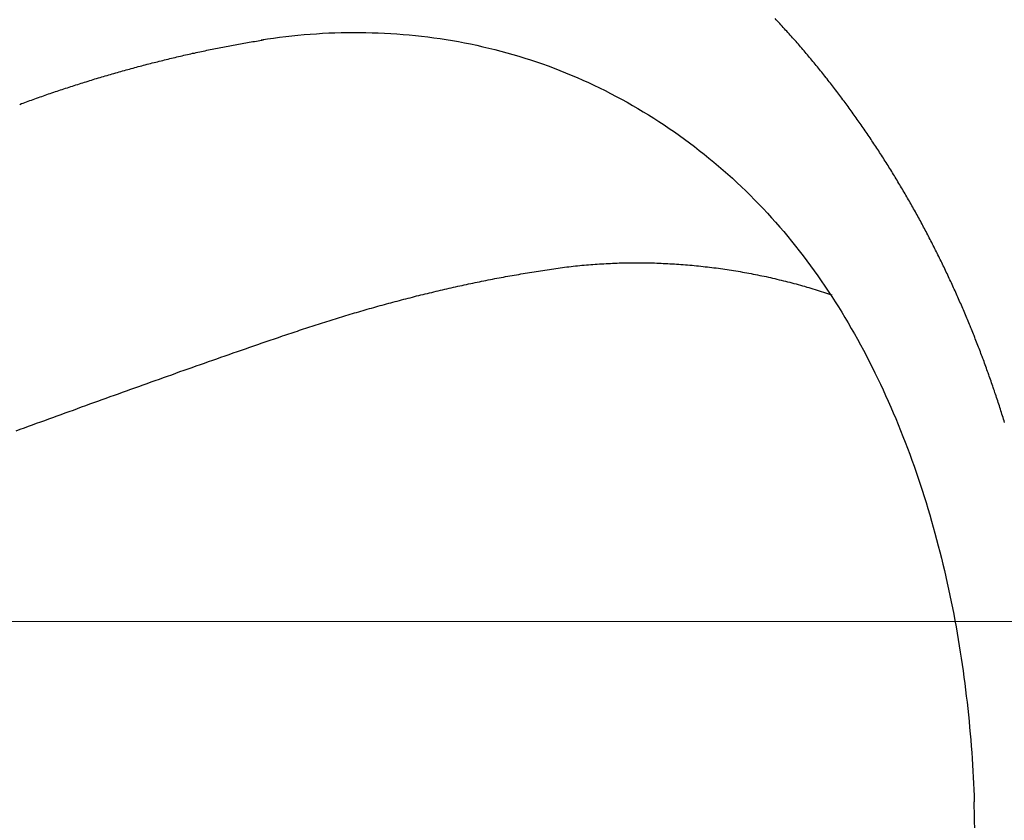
# Model space of a CAD drawing. Header units: millimetres. Extents: x -604189 to 881711, y -381903 to -7297.
# Tile 462 of 656: x -579599 to -579531, y -164896 to -164840. Entities that reach past the tile are written whole.
import ezdxf

# ---------------------------------------------------------------- set-up
doc = ezdxf.new("R2010")
doc.units = ezdxf.units.MM
doc.header["$LTSCALE"] = 100
doc.linetypes.add('0.5_0.5', pattern=[1, 0.5, -0.5])
doc.linetypes.add('ACAD_ISO04W100', pattern=[30.5, 24, -3, 0.5, -3])
doc.layers.get('Defpoints').update_dxf_attribs({"color": 30})
doc.layers.add('OPIS', color=7, linetype='Continuous')
doc.layers.add('strop osie', color=80, linetype='ACAD_ISO04W100', lineweight=5)
doc.styles.get("Standard").update_dxf_attribs({"font": 'romans.shx', "width": 0.5})
doc.dimstyles.new('1 50', dxfattribs={"dimtxt": 150, "dimasz": 80, "dimexe": 1, "dimexo": 1, "dimgap": 20, "dimtad": 1, "dimdec": 0, "dimlfac": 0.1, "dimtxsty": 'Standard', "dimblk": 'ARCHTICK', "dimcen": 200, "dimclrd": 2, "dimadec": 1, "dimazin": 0, "dimtfac": 1, "dimtdec": 0, "dimtmove": 0, "dimatfit": 3, "dimldrblk": 'ARCHTICK', "dimfxl": 120, "dimfxlon": 1, "dimtfill": 1, "dimarcsym": 0})

# ---------------------------------------------------------------- blocks, each defined once
blk = doc.blocks.new('_ArchTick')
at = {"layer": 'strop osie', "color": 0, "const_width": 0.15}
blk.add_lwpolyline([(-0.5, -0.5), (0.5, 0.5)], dxfattribs=at)
blk = doc.blocks.new('*D3294')
at = {"layer": 'Defpoints', "color": 0, "linetype": 'ByBlock', "lineweight": 5, "transparency": 16777216}
for p in [(-595783.126, -159420.303), (-593748.924, -159420.303), (-552118.935, -179940.303)]:
    blk.add_point(p, dxfattribs=at)
at = {"layer": 'OPIS', "color": 0, "linetype": 'Continuous', "lineweight": -2, "transparency": 16777216}
for p, q in [((-595723.126, -159420.303), (-595784.126, -159420.303)), ((-595723.126, -179940.303), (-595784.126, -179940.303))]:
    blk.add_line(p, q, dxfattribs=at)
at = {"layer": 'OPIS', "color": 2, "lineweight": -2, "transparency": 16777216}
blk.add_line((-595783.126, -179940.303), (-595783.126, -159420.303), dxfattribs=at)
at = {"layer": 'OPIS', "color": 2, "linetype": 'ByBlock', "lineweight": -2, "transparency": 16777216, "xscale": 80, "yscale": 80, "zscale": 80}
for p, rotation in [((-595783.126, -159420.303), 90), ((-595783.126, -179940.303), 270)]:
    blk.add_blockref('_ArchTick', p, dxfattribs=dict(at, rotation=rotation))
at = {"layer": 'OPIS', "color": 0, "linetype": 'ByBlock', "lineweight": 13, "transparency": 16777216, "insert": (-595878.126, -169680.303), "char_height": 150, "attachment_point": 5, "rotation": 90, "bg_fill": 3, "box_fill_scale": 1.1, "bg_fill_color": 256, "bg_fill_true_color": 13158600, "bg_fill_transparency": 0}
blk.add_mtext('2052', dxfattribs=at)

msp = doc.modelspace()

# ---------------------------------------------------------------- dimensions: what is measured, and where the dimension line sits
at = {"layer": 'OPIS', "color": 0, "linetype": 'ByBlock', "lineweight": 13}
dim = msp.add_linear_dim(base=(-595783.126, -159420.303), p1=(-552118.935, -179940.303), p2=(-593748.924, -159420.303), angle=90, dimstyle='1 50', override={"dimtmove": 1, "dimfxl": 60, "dimarcsym": 1}, dxfattribs=at)
dim.commit()
dim.dimension.update_dxf_attribs({"geometry": '*D3294', "text_midpoint": (-595878.126, -169680.303)})

# ---------------------------------------------------------------- next in the draw order: hatches: boundary and pattern name
at = {"layer": 'OPIS', "linetype": '0.5_0.5', "lineweight": 13}
h = msp.add_hatch(dxfattribs=at)
h.set_pattern_fill('ANSI37', color=0, scale=130)
h.set_pattern_definition([(45, (-597218.54, 256668.8), (-291.85832, 291.85832), []), (135, (-597218.54, 256668.8), (-291.85832, -291.85832), [])])
edge = h.paths.add_edge_path(flags=16)
edge.add_line((-570958.916, -168985.281), (-571058.916, -168985.281))
edge.add_line((-571058.916, -168985.281), (-572598.916, -168985.281))
edge.add_line((-572598.916, -168985.281), (-572598.915, -170470.3))
edge.add_line((-572598.915, -170470.3), (-570825.763, -170470.3))
edge.add_arc((-570508.916, -170339.099), 342.937, 180, 202.49364, ccw=False)
edge.add_arc((-570508.916, -170339.099), 342.937, 90, 180, ccw=False)
edge.add_line((-570508.916, -169996.163), (-570508.916, -169764.704))
edge.add_arc((-570058.916, -168985.281), 900, 180, 240, ccw=False)
edge = h.paths.add_edge_path(flags=17)
edge.add_line((-569358.915, -170085.281), (-569358.916, -168985.281))
edge.add_line((-569358.916, -168985.281), (-569358.917, -168985.281))
edge.add_line((-569358.917, -168985.281), (-569958.916, -168985.281))
edge.add_line((-569958.916, -168985.281), (-570058.916, -168985.281))
edge.add_line((-570058.916, -168985.281), (-570058.916, -168925.281))
edge.add_line((-570058.916, -168925.281), (-569958.916, -168925.281))
edge.add_line((-569958.916, -168925.281), (-569958.916, -168865.281))
edge.add_line((-569958.916, -168865.281), (-569358.916, -168865.281))
edge.add_line((-569358.916, -168865.281), (-569358.917, -166865.281))
edge.add_line((-569358.917, -166865.281), (-574098.917, -166865.286))
edge.add_line((-574098.917, -166865.286), (-574098.914, -171970.3))
edge.add_line((-574098.914, -171970.3), (-572608.913, -171970.3))
edge.add_line((-572608.913, -171970.3), (-571504.913, -170590.3))
edge.add_line((-571504.913, -170590.3), (-572718.915, -170590.3))
edge.add_line((-572718.915, -170590.3), (-572718.916, -168865.281))
edge.add_line((-572718.916, -168865.281), (-571058.916, -168865.281))
edge.add_line((-571058.916, -168865.281), (-571058.916, -168925.281))
edge.add_line((-571058.916, -168925.281), (-570958.916, -168925.281))
edge.add_line((-570958.916, -168925.281), (-570958.916, -168985.281))
edge.add_arc((-570058.916, -168985.281), 900, 180, 240)
edge.add_line((-570508.916, -169764.704), (-570508.916, -169996.163))
edge.add_arc((-570508.916, -170339.099), 342.937, 0, 90, ccw=False)
edge.add_arc((-570508.916, -170339.099), 342.937, 208.97989, 360, ccw=False)
edge.add_line((-570808.913, -170505.253), (-570808.913, -171171.086))
edge.add_arc((-570808.913, -171220.3), 49.214, 0, 90, ccw=False)
edge.add_arc((-570808.913, -171220.3), 49.214, 270, 360, ccw=False)
edge.add_line((-570808.913, -171269.514), (-570808.913, -171970.3))
edge.add_line((-570808.913, -171970.3), (-569358.914, -171970.3))
edge.add_line((-569358.914, -171970.3), (-569358.915, -170085.281))
h.paths.add_polyline_path([(-561118.924, -159870.303), (-590334.655, -159870.303), (-590334.655, -161470.303), (-562318.924, -161470.303), (-562318.924, -172095.292), (-561118.924, -172095.291), (-561118.924, -168350.303), (-552073.919, -168350.303), (-552073.92, -167150.303), (-561118.924, -167150.303)])
h.paths.add_polyline_path([(-572856.927, -169813.68), (-569451.07, -169813.68), (-569451.07, -169408.68), (-572856.927, -169408.68)], flags=16)
at = {"layer": 'OPIS', "linetype": 'ByBlock', "lineweight": 15}
h = msp.add_hatch(dxfattribs=at)
h.set_pattern_fill('ANSI37', color=0, scale=80, angle=45)
h.set_pattern_definition([(90, (-298582.96, 32475.8), (-254, 0), []), (180, (-298582.96, 32475.8), (-3e-14, -254), [])])
edge = h.paths.add_edge_path()
edge.add_arc((-579589.086, -167378.931), 50, 0, 90)
edge.add_line((-579589.086, -167328.931), (-579794.086, -167328.93))
edge.add_arc((-579794.086, -167378.93), 50, 89.99957, 180)
edge.add_line((-579844.086, -167378.93), (-579844.086, -167822.93))
edge.add_arc((-579794.086, -167822.93), 50, 180, 270)
edge.add_line((-579794.086, -167872.93), (-579589.085, -167872.931))
edge.add_arc((-579589.086, -167822.931), 50, 270.00137, 360)
edge.add_line((-579539.086, -167822.931), (-579539.086, -167378.931))
edge = h.paths.add_edge_path()
edge.add_arc((-579589.086, -167378.931), 50, 0, 90)
edge.add_line((-579589.086, -167328.931), (-579794.086, -167328.93))
edge.add_arc((-579794.086, -167378.93), 50, 89.99957, 180)
edge.add_line((-579844.086, -167378.93), (-579844.086, -167822.93))
edge.add_arc((-579794.086, -167822.93), 50, 180, 270)
edge.add_line((-579794.086, -167872.93), (-579589.085, -167872.931))
edge.add_arc((-579589.086, -167822.931), 50, 270.00137, 360)
edge.add_line((-579539.086, -167822.931), (-579539.086, -167378.931))
edge = h.paths.add_edge_path()
edge.add_line((-579899.087, -167300.93), (-579424.086, -167300.93))
edge.add_line((-579424.086, -167300.93), (-579424.086, -167900.93))
edge.add_line((-579424.086, -167900.93), (-579898.789, -167900.93))
edge.add_arc((-579899.086, -167892.935), 8, 180, 272.12845, ccw=False)
edge.add_line((-579907.086, -167892.935), (-579907.086, -167308.93))
edge.add_arc((-579899.086, -167308.93), 8, 90.0036, 180, ccw=False)
h.paths.add_polyline_path([(-581519.932, -164217.829), (-581520.004, -164223.092), (-581520.079, -164228.355), (-581520.156, -164233.617), (-581520.235, -164238.88), (-581520.318, -164244.143), (-581520.402, -164249.406), (-581520.489, -164254.669), (-581520.579, -164259.931), (-581520.671, -164265.194), (-581520.766, -164270.457), (-581520.863, -164275.719), (-581520.962, -164280.982), (-581521.064, -164286.244), (-581521.169, -164291.506), (-581521.276, -164296.769), (-581521.386, -164302.031), (-581521.498, -164307.293), (-581521.613, -164312.556), (-581521.73, -164317.818), (-581521.85, -164323.08), (-581521.972, -164328.342), (-581522.097, -164333.604), (-581522.225, -164338.866), (-581522.355, -164344.127), (-581522.488, -164349.389), (-581522.623, -164354.651), (-581522.76, -164359.913), (-581522.901, -164365.174), (-581523.043, -164370.436), (-581523.189, -164375.697), (-581523.337, -164380.958), (-581523.487, -164386.22), (-581523.64, -164391.481), (-581523.795, -164396.742), (-581523.953, -164402.003), (-581874.489, -164402.003), (-581874.664, -164396.198), (-581874.835, -164390.392), (-581875.003, -164384.587), (-581875.168, -164378.781), (-581875.329, -164372.976), (-581875.488, -164367.17), (-581875.643, -164361.364), (-581875.796, -164355.558), (-581875.945, -164349.752), (-581876.092, -164343.946), (-581876.235, -164338.14), (-581876.375, -164332.334), (-581876.512, -164326.527), (-581876.646, -164320.721), (-581876.777, -164314.914), (-581876.904, -164309.108), (-581877.029, -164303.301), (-581877.151, -164297.495), (-581877.269, -164291.688), (-581877.385, -164285.881), (-581877.497, -164280.074), (-581877.606, -164274.267), (-581877.713, -164268.461), (-581877.816, -164262.653), (-581877.916, -164256.846), (-581878.014, -164251.039), (-581878.108, -164245.232), (-581878.199, -164239.425), (-581878.287, -164233.618), (-581878.372, -164227.81), (-581878.454, -164222.003), (-581878.533, -164216.196), (-581878.609, -164210.388), (-581878.682, -164204.581), (-581878.751, -164198.773), (-581878.818, -164192.966), (-581878.881, -164187.158), (-581878.941, -164181.35), (-581878.997, -164175.543), (-581879.051, -164169.735), (-581879.101, -164163.927), (-581879.147, -164158.12), (-581879.191, -164152.312), (-581879.231, -164146.504), (-581879.267, -164140.696), (-581879.301, -164134.888), (-581879.332, -164129.081), (-581879.361, -164123.273), (-581879.388, -164117.465), (-581879.413, -164111.657), (-581879.437, -164105.849), (-581879.459, -164100.041), (-581879.475, -164094.233), (-581879.48, -164088.425), (-581879.472, -164082.617), (-581879.448, -164076.809), (-581879.406, -164071.002), (-581879.347, -164065.194), (-581879.269, -164059.387), (-581879.171, -164053.58), (-581879.054, -164047.773), (-581878.917, -164041.967), (-581878.759, -164036.161), (-581878.581, -164030.356), (-581878.381, -164024.551), (-581878.159, -164018.747), (-581877.914, -164012.944), (-581877.642, -164007.143), (-581877.341, -164001.342), (-581877.009, -163995.544), (-581876.642, -163989.748), (-581876.238, -163983.954), (-581875.795, -163978.163), (-581875.304, -163972.376), (-581874.753, -163966.594), (-581874.129, -163960.82), (-581873.419, -163955.056), (-581872.605, -163949.306), (-581871.67, -163943.574), (-581870.596, -163937.865), (-581869.362, -163932.188), (-581867.941, -163926.557), (-581866.302, -163920.987), (-581864.416, -163915.495), (-581862.246, -163910.11), (-581859.744, -163904.869), (-581856.869, -163899.824), (-581853.582, -163895.036), (-581849.851, -163890.591), (-581845.671, -163886.563), (-581841.105, -163882.977), (-581836.224, -163879.833), (-581831.097, -163877.106), (-581825.784, -163874.761), (-581820.336, -163872.759), (-581814.785, -163871.064), (-581809.154, -163869.636), (-581803.468, -163868.44), (-581797.747, -163867.44), (-581792, -163866.603), (-581786.235, -163865.9), (-581780.458, -163865.297), (-581774.674, -163864.778), (-581768.884, -163864.334), (-581763.088, -163863.958), (-581757.289, -163863.646), (-581751.486, -163863.39), (-581745.681, -163863.186), (-581739.874, -163863.026), (-581734.068, -163862.906), (-581728.26, -163862.819), (-581722.453, -163862.761), (-581716.645, -163862.725), (-581710.837, -163862.707), (-581705.029, -163862.7), (-581699.221, -163862.698), (-581693.958, -163862.699), (-581688.694, -163862.704), (-581683.431, -163862.718), (-581678.167, -163862.744), (-581672.904, -163862.788), (-581667.641, -163862.852), (-581662.379, -163862.942), (-581657.117, -163863.062), (-581651.856, -163863.215), (-581646.596, -163863.407), (-581641.337, -163863.64), (-581636.081, -163863.919), (-581630.828, -163864.249), (-581625.579, -163864.634), (-581620.334, -163865.078), (-581615.096, -163865.587), (-581609.864, -163866.17), (-581604.645, -163866.847), (-581599.442, -163867.642), (-581594.263, -163868.578), (-581589.115, -163869.676), (-581584.013, -163870.965), (-581578.971, -163872.474), (-581574.009, -163874.23), (-581569.153, -163876.259), (-581564.436, -163878.591), (-581559.896, -163881.253), (-581555.585, -163884.268), (-581551.554, -163887.652), (-581547.857, -163891.394), (-581544.534, -163895.471), (-581541.574, -163899.824), (-581538.952, -163904.387), (-581536.64, -163909.114), (-581534.606, -163913.968), (-581532.817, -163918.918), (-581531.241, -163923.939), (-581529.854, -163929.016), (-581528.636, -163934.137), (-581527.564, -163939.29), (-581526.619, -163944.467), (-581525.784, -163949.663), (-581525.048, -163954.875), (-581524.397, -163960.099), (-581523.818, -163965.33), (-581523.302, -163970.568), (-581522.84, -163975.811), (-581522.421, -163981.058), (-581522.037, -163986.308), (-581521.685, -163991.559), (-581521.363, -163996.813), (-581521.067, -164002.068), (-581520.796, -164007.324), (-581520.549, -164012.582), (-581520.322, -164017.84), (-581520.116, -164023.1), (-581519.928, -164028.36), (-581519.759, -164033.621), (-581519.607, -164038.882), (-581519.472, -164044.144), (-581519.354, -164049.406), (-581519.252, -164054.668), (-581519.166, -164059.931), (-581519.096, -164065.194), (-581519.041, -164070.457), (-581519.001, -164075.72), (-581518.976, -164080.984), (-581518.964, -164086.247), (-581518.964, -164091.51), (-581518.974, -164096.774), (-581518.991, -164102.037), (-581519.012, -164107.301), (-581519.034, -164112.564), (-581519.057, -164117.828), (-581519.081, -164123.091), (-581519.107, -164128.354), (-581519.135, -164133.618), (-581519.165, -164138.881), (-581519.197, -164144.144), (-581519.232, -164149.408), (-581519.269, -164154.671), (-581519.31, -164159.934), (-581519.353, -164165.198), (-581519.399, -164170.461), (-581519.447, -164175.724), (-581519.498, -164180.987), (-581519.552, -164186.25), (-581519.609, -164191.513), (-581519.668, -164196.777), (-581519.73, -164202.04), (-581519.795, -164207.303), (-581519.862, -164212.566)])
h.paths.add_polyline_path([(-582118.924, -164407.051), (-579418.924, -164407.051), (-579418.924, -162910.783), (-582118.924, -162910.783)])
h.paths.add_polyline_path([(-581950.717, -164839.225), (-581944.91, -164839.127), (-581939.103, -164839.033), (-581933.295, -164838.942), (-581927.488, -164838.854), (-581921.681, -164838.769), (-581915.873, -164838.687), (-581910.066, -164838.608), (-581904.259, -164838.532), (-581898.451, -164838.459), (-581892.644, -164838.39), (-581886.836, -164838.323), (-581881.028, -164838.26), (-581875.221, -164838.2), (-581869.413, -164838.144), (-581863.605, -164838.09), (-581857.798, -164838.04), (-581851.99, -164837.994), (-581846.182, -164837.95), (-581840.374, -164837.91), (-581834.567, -164837.874), (-581828.759, -164837.84), (-581822.951, -164837.809), (-581817.143, -164837.78), (-581811.335, -164837.753), (-581805.527, -164837.728), (-581799.719, -164837.704), (-581793.912, -164837.682), (-581788.104, -164837.666), (-581782.296, -164837.661), (-581776.488, -164837.669), (-581770.68, -164837.693), (-581764.872, -164837.735), (-581759.065, -164837.794), (-581753.257, -164837.872), (-581747.45, -164837.97), (-581741.643, -164838.087), (-581735.837, -164838.224), (-581730.031, -164838.382), (-581724.226, -164838.56), (-581718.422, -164838.76), (-581712.618, -164838.982), (-581706.815, -164839.227), (-581701.013, -164839.499), (-581695.213, -164839.8), (-581689.415, -164840.132), (-581683.618, -164840.499), (-581677.825, -164840.903), (-581672.034, -164841.346), (-581666.246, -164841.837), (-581660.465, -164842.388), (-581654.691, -164843.012), (-581648.927, -164843.722), (-581643.176, -164844.536), (-581637.444, -164845.471), (-581631.736, -164846.545), (-581626.059, -164847.779), (-581620.428, -164849.2), (-581614.858, -164850.839), (-581609.366, -164852.725), (-581603.98, -164854.895), (-581598.739, -164857.397), (-581593.694, -164860.272), (-581588.906, -164863.559), (-581584.462, -164867.29), (-581580.433, -164871.47), (-581576.847, -164876.036), (-581573.704, -164880.917), (-581570.976, -164886.044), (-581568.631, -164891.357), (-581566.63, -164896.805), (-581564.934, -164902.356), (-581563.507, -164907.987), (-581562.31, -164913.673), (-581561.31, -164919.394), (-581560.474, -164925.141), (-581559.77, -164930.906), (-581559.168, -164936.683), (-581558.648, -164942.467), (-581558.204, -164948.257), (-581557.829, -164954.053), (-581557.516, -164959.852), (-581557.261, -164965.655), (-581557.056, -164971.46), (-581556.897, -164977.267), (-581556.776, -164983.073), (-581556.69, -164988.881), (-581556.631, -164994.688), (-581556.596, -165000.496), (-581556.577, -165006.304), (-581556.57, -165012.112), (-581556.569, -165017.92), (-581556.57, -165023.183), (-581556.575, -165028.447), (-581556.588, -165033.71), (-581556.615, -165038.974), (-581556.658, -165044.237), (-581556.723, -165049.5), (-581556.813, -165054.762), (-581556.932, -165060.024), (-581557.086, -165065.285), (-581557.277, -165070.545), (-581557.51, -165075.804), (-581557.79, -165081.06), (-581558.119, -165086.313), (-581558.504, -165091.562), (-581558.949, -165096.807), (-581559.458, -165102.045), (-581560.04, -165107.276), (-581560.717, -165112.496), (-581561.513, -165117.699), (-581562.448, -165122.878), (-581563.547, -165128.026), (-581564.836, -165133.128), (-581566.345, -165138.17), (-581568.1, -165143.132), (-581570.129, -165147.988), (-581572.461, -165152.705), (-581575.123, -165157.245), (-581578.139, -165161.556), (-581581.522, -165165.587), (-581585.265, -165169.284), (-581589.342, -165172.607), (-581593.694, -165175.567), (-581598.257, -165178.189), (-581602.985, -165180.501), (-581607.838, -165182.535), (-581612.788, -165184.324), (-581617.81, -165185.9), (-581622.887, -165187.287), (-581628.007, -165188.505), (-581633.16, -165189.577), (-581638.337, -165190.522), (-581643.534, -165191.357), (-581648.746, -165192.093), (-581653.969, -165192.744), (-581659.201, -165193.323), (-581664.439, -165193.839), (-581669.682, -165194.301), (-581674.929, -165194.72), (-581680.178, -165195.104), (-581685.43, -165195.456), (-581690.683, -165195.778), (-581695.938, -165196.074), (-581701.195, -165196.345), (-581706.452, -165196.592), (-581711.711, -165196.819), (-581716.97, -165197.025), (-581722.23, -165197.213), (-581727.491, -165197.382), (-581732.752, -165197.534), (-581738.014, -165197.669), (-581743.276, -165197.787), (-581748.539, -165197.889), (-581753.801, -165197.975), (-581759.064, -165198.045), (-581764.327, -165198.1), (-581769.591, -165198.14), (-581774.854, -165198.165), (-581780.118, -165198.177), (-581785.381, -165198.177), (-581790.644, -165198.167), (-581795.908, -165198.15), (-581801.171, -165198.129), (-581806.435, -165198.107), (-581811.698, -165198.084), (-581816.961, -165198.06), (-581822.225, -165198.034), (-581827.488, -165198.006), (-581832.752, -165197.976), (-581838.015, -165197.944), (-581843.278, -165197.909), (-581848.541, -165197.872), (-581853.805, -165197.831), (-581859.068, -165197.788), (-581864.331, -165197.742), (-581869.594, -165197.694), (-581874.858, -165197.643), (-581880.121, -165197.589), (-581885.384, -165197.532), (-581890.647, -165197.473), (-581895.91, -165197.411), (-581901.173, -165197.346), (-581906.436, -165197.279), (-581911.699, -165197.209), (-581916.962, -165197.137), (-581922.225, -165197.062), (-581927.488, -165196.985), (-581932.751, -165196.906), (-581938.014, -165196.823), (-581943.276, -165196.739), (-581948.539, -165196.652), (-581953.802, -165196.562), (-581959.064, -165196.47), (-581964.327, -165196.375), (-581969.59, -165196.278), (-581974.852, -165196.179), (-581980.115, -165196.077), (-581985.377, -165195.972), (-581990.639, -165195.865), (-581995.902, -165195.755), (-582001.164, -165195.643), (-582006.426, -165195.528), (-582011.688, -165195.411), (-582016.95, -165195.291), (-582022.212, -165195.169), (-582027.474, -165195.044), (-582032.736, -165194.916), (-582037.998, -165194.786), (-582043.26, -165194.653), (-582048.521, -165194.518), (-582053.783, -165194.381), (-582059.045, -165194.24), (-582064.306, -165194.098), (-582069.568, -165193.952), (-582074.829, -165193.804), (-582080.09, -165193.654), (-582085.351, -165193.501), (-582090.613, -165193.346), (-582095.874, -165193.188), (-582095.874, -164842.652), (-582090.068, -164842.477), (-582084.263, -164842.306), (-582078.457, -164842.138), (-582072.652, -164841.973), (-582066.846, -164841.812), (-582061.04, -164841.653), (-582055.235, -164841.498), (-582049.429, -164841.345), (-582043.623, -164841.196), (-582037.817, -164841.049), (-582032.01, -164840.906), (-582026.204, -164840.766), (-582020.398, -164840.629), (-582014.591, -164840.495), (-582008.785, -164840.364), (-582002.978, -164840.237), (-581997.172, -164840.112), (-581991.365, -164839.99), (-581985.558, -164839.872), (-581979.752, -164839.756), (-581973.945, -164839.644), (-581968.138, -164839.535), (-581962.331, -164839.428), (-581956.524, -164839.325)])
edge = h.paths.add_edge_path()
edge.add_arc((-581748.924, -162268.543), 50, 0, 90.00043)
edge.add_line((-581748.924, -162218.543), (-581953.924, -162218.545))
edge.add_arc((-581953.924, -162268.545), 50, 90.00087, 180)
edge.add_line((-582003.924, -162268.545), (-582003.924, -162712.545))
edge.add_arc((-581953.924, -162712.545), 50, 180, 270.00224)
edge.add_line((-581953.922, -162762.545), (-581748.923, -162762.543))
edge.add_arc((-581748.924, -162712.543), 50, 270.00087, 360)
edge.add_line((-581698.924, -162712.543), (-581698.924, -162268.543))
edge = h.paths.add_edge_path()
edge.add_arc((-581748.924, -161668.543), 50, 0, 90.00043)
edge.add_line((-581748.924, -161618.543), (-581953.924, -161618.545))
edge.add_arc((-581953.924, -161668.545), 50, 90.00087, 180)
edge.add_line((-582003.924, -161668.545), (-582003.924, -162112.545))
edge.add_arc((-581953.924, -162112.545), 50, 180, 270.00224)
edge.add_line((-581953.922, -162162.545), (-581748.923, -162162.543))
edge.add_arc((-581748.924, -162112.543), 50, 270.00087, 360)
edge.add_line((-581698.924, -162112.543), (-581698.924, -161668.543))
h.paths.add_polyline_path([(-582118.924, -162790.543), (-579418.924, -162790.543), (-579418.924, -161590.543), (-582118.924, -161590.543)])
edge = h.paths.add_edge_path()
edge.add_arc((-579794.086, -168270.003), 50, 89.99957, 180)
edge.add_line((-579844.086, -168270.003), (-579844.086, -168714.003))
edge.add_arc((-579794.086, -168714.003), 50, 180, 270)
edge.add_line((-579794.086, -168764.003), (-579589.085, -168764.004))
edge.add_arc((-579589.086, -168714.004), 50, 270.00137, 360)
edge.add_line((-579539.086, -168714.004), (-579539.086, -168270.004))
edge.add_arc((-579589.086, -168270.004), 50, 0, 90)
edge.add_line((-579589.086, -168220.004), (-579794.086, -168220.003))
edge = h.paths.add_edge_path()
edge.add_arc((-579589.086, -169161.078), 50, 0, 90)
edge.add_line((-579589.086, -169111.078), (-579794.086, -169111.076))
edge.add_arc((-579794.086, -169161.076), 50, 89.99957, 180)
edge.add_line((-579844.086, -169161.076), (-579844.086, -169605.076))
edge.add_arc((-579794.086, -169605.076), 50, 180, 270)
edge.add_line((-579794.086, -169655.076), (-579589.085, -169655.078))
edge.add_arc((-579589.086, -169605.078), 50, 270.00137, 360)
edge.add_line((-579539.086, -169605.078), (-579539.086, -169161.078))
edge = h.paths.add_edge_path()
edge.add_arc((-579794.086, -170052.15), 50, 89.99957, 180)
edge.add_line((-579844.086, -170052.15), (-579844.086, -170496.15))
edge.add_arc((-579794.086, -170496.15), 50, 180, 270)
edge.add_line((-579794.086, -170546.15), (-579589.085, -170546.151))
edge.add_arc((-579589.086, -170496.151), 50, 270.00137, 360)
edge.add_line((-579539.086, -170496.151), (-579539.086, -170052.151))
edge.add_arc((-579589.086, -170052.151), 50, 0, 90)
edge.add_line((-579589.086, -170002.151), (-579794.086, -170002.15))
edge = h.paths.add_edge_path()
edge.add_arc((-579794.086, -170943.223), 50, 89.99957, 180)
edge.add_line((-579844.086, -170943.223), (-579844.086, -171387.223))
edge.add_arc((-579794.086, -171387.223), 50, 180, 270)
edge.add_line((-579794.086, -171437.223), (-579589.085, -171437.224))
edge.add_arc((-579589.086, -171387.224), 50, 270.00137, 360)
edge.add_line((-579539.086, -171387.224), (-579539.086, -170943.224))
edge.add_arc((-579589.086, -170943.224), 50, 0, 90)
edge.add_line((-579589.086, -170893.224), (-579794.086, -170893.223))
h.paths.add_polyline_path([(-579418.924, -164527.291), (-582118.924, -164527.291), (-582118.924, -171970.3), (-579418.924, -171970.3)])

# ---------------------------------------------------------------- next in the draw order: linework, layer by layer
at = {"color": 0, "linetype": 'ByBlock'}
msp.add_lwpolyline([(-579532.219, -164962.155, 0.00723), (-579533.196, -164894.549)], format="xyb", dxfattribs=at)
at = {"color": 0}
for points in [[(-579531.083, -164868.228, 0), (-579531.118, -164868.108, 0), (-579531.154, -164867.998, 0), (-579531.19, -164867.878, 0), (-579531.226, -164867.768, 0), (-579531.262, -164867.648, 0), (-579531.298, -164867.538, 0), (-579531.335, -164867.418, 0), (-579531.371, -164867.308, 0), (-579531.408, -164867.198, 0), (-579531.445, -164867.078, 0), (-579531.482, -164866.968, 0), (-579531.52, -164866.848, 0), (-579531.557, -164866.738, 0), (-579531.595, -164866.618, 0), (-579531.633, -164866.508, 0), (-579531.671, -164866.388, 0), (-579531.709, -164866.278, 0), (-579531.747, -164866.168, 0), (-579531.786, -164866.048, 0), (-579531.825, -164865.938, 0), (-579531.864, -164865.818, 0), (-579531.903, -164865.708, 0), (-579531.942, -164865.598, 0), (-579531.981, -164865.478, 0), (-579532.021, -164865.368, 0), (-579532.061, -164865.258, 0), (-579532.101, -164865.138, 0), (-579532.141, -164865.028, 0), (-579532.181, -164864.918, 0), (-579532.222, -164864.798, 0), (-579532.262, -164864.688, 0), (-579532.303, -164864.578, 0), (-579532.344, -164864.458, 0), (-579532.386, -164864.348, 0), (-579532.427, -164864.238, 0), (-579532.468, -164864.118, 0), (-579532.51, -164864.008, 0), (-579532.552, -164863.898, 0), (-579532.594, -164863.788, 0), (-579532.636, -164863.668, 0), (-579532.679, -164863.558, 0), (-579532.721, -164863.448, 0), (-579532.764, -164863.328, 0), (-579532.807, -164863.218, 0), (-579532.85, -164863.108, 0), (-579532.894, -164862.998, 0), (-579532.937, -164862.888, 0), (-579532.981, -164862.768, 0), (-579533.025, -164862.658, 0), (-579533.069, -164862.548, 0), (-579533.113, -164862.438, 0), (-579533.157, -164862.328, 0), (-579533.202, -164862.208, 0), (-579533.246, -164862.098, 0), (-579533.291, -164861.988, 0), (-579533.336, -164861.878, 0), (-579533.381, -164861.768, 0), (-579533.427, -164861.658, 0), (-579533.472, -164861.538, 0), (-579533.518, -164861.428, 0), (-579533.564, -164861.318, 0), (-579533.61, -164861.208, 0), (-579533.656, -164861.098, 0), (-579533.703, -164860.988, 0), (-579533.75, -164860.878, 0), (-579533.796, -164860.768, 0), (-579533.843, -164860.658, 0), (-579533.891, -164860.538, 0), (-579533.938, -164860.428, 0), (-579533.985, -164860.318, 0), (-579534.033, -164860.208, 0), (-579534.081, -164860.098, 0), (-579534.129, -164859.988, 0), (-579534.177, -164859.878, 0), (-579534.226, -164859.768, 0), (-579534.274, -164859.658, 0), (-579534.323, -164859.548, 0), (-579534.372, -164859.438, 0), (-579534.421, -164859.328, 0), (-579534.47, -164859.218, 0), (-579534.52, -164859.108, 0), (-579534.569, -164858.998, 0), (-579534.619, -164858.888, 0), (-579534.669, -164858.778, 0), (-579534.719, -164858.668, 0), (-579534.769, -164858.558, 0), (-579534.82, -164858.448, 0), (-579534.871, -164858.348, 0), (-579534.921, -164858.238, 0), (-579534.972, -164858.128, 0), (-579535.024, -164858.018, 0), (-579535.075, -164857.908, 0), (-579535.127, -164857.798, 0), (-579535.178, -164857.688, 0), (-579535.23, -164857.578, 0), (-579535.282, -164857.468, 0), (-579535.335, -164857.368, 0), (-579535.387, -164857.258, 0), (-579535.44, -164857.148, 0), (-579535.492, -164857.038, 0), (-579535.545, -164856.928, 0), (-579535.598, -164856.828, 0), (-579535.652, -164856.718, 0), (-579535.705, -164856.608, 0), (-579535.759, -164856.498, 0), (-579535.813, -164856.388, 0), (-579535.867, -164856.288, 0), (-579535.921, -164856.178, 0), (-579535.975, -164856.068, 0), (-579536.03, -164855.958, 0), (-579536.085, -164855.858, 0), (-579536.139, -164855.748, 0), (-579536.194, -164855.638, 0), (-579536.25, -164855.538, 0), (-579536.305, -164855.428, 0), (-579536.361, -164855.318, 0), (-579536.417, -164855.218, 0), (-579536.472, -164855.108, 0), (-579536.529, -164854.998, 0), (-579536.585, -164854.898, 0), (-579536.641, -164854.788, 0), (-579536.698, -164854.678, 0), (-579536.755, -164854.578, 0), (-579536.812, -164854.468, 0), (-579536.869, -164854.368, 0), (-579536.926, -164854.258, 0), (-579536.984, -164854.148, 0), (-579537.042, -164854.048, 0), (-579537.099, -164853.938, 0), (-579537.158, -164853.838, 0), (-579537.216, -164853.728, 0), (-579537.274, -164853.628, 0), (-579537.333, -164853.518, 0), (-579537.391, -164853.418, 0), (-579537.45, -164853.308, 0), (-579537.509, -164853.208, 0), (-579537.569, -164853.098, 0), (-579537.628, -164852.998, 0), (-579537.688, -164852.888, 0), (-579537.748, -164852.788, 0), (-579537.808, -164852.678, 0), (-579537.868, -164852.578, 0), (-579537.928, -164852.468, 0), (-579537.989, -164852.368, 0), (-579538.049, -164852.268, 0), (-579538.11, -164852.158, 0), (-579538.171, -164852.058, 0), (-579538.232, -164851.958, 0), (-579538.294, -164851.848, 0), (-579538.355, -164851.748, 0), (-579538.417, -164851.648, 0), (-579538.479, -164851.538, 0), (-579538.541, -164851.438, 0), (-579538.603, -164851.338, 0), (-579538.666, -164851.228, 0), (-579538.728, -164851.128, 0), (-579538.791, -164851.028, 0), (-579538.854, -164850.918, 0), (-579538.917, -164850.818, 0), (-579538.98, -164850.718, 0), (-579539.044, -164850.618, 0), (-579539.108, -164850.518, 0), (-579539.171, -164850.408, 0), (-579539.235, -164850.308, 0), (-579539.3, -164850.208, 0), (-579539.364, -164850.108, 0), (-579539.428, -164850.008, 0), (-579539.493, -164849.908, 0), (-579539.558, -164849.798, 0), (-579539.623, -164849.698, 0), (-579539.688, -164849.598, 0), (-579539.754, -164849.498, 0), (-579539.819, -164849.398, 0), (-579539.885, -164849.298, 0), (-579539.951, -164849.198, 0), (-579540.017, -164849.098, 0), (-579540.083, -164848.998, 0), (-579540.15, -164848.898, 0), (-579540.216, -164848.798, 0), (-579540.283, -164848.698, 0), (-579540.35, -164848.598, 0), (-579540.417, -164848.498, 0), (-579540.485, -164848.398, 0), (-579540.552, -164848.298, 0), (-579540.62, -164848.198, 0), (-579540.688, -164848.098, 0), (-579540.756, -164847.998, 0), (-579540.824, -164847.898, 0), (-579540.892, -164847.798, 0), (-579540.961, -164847.698, 0), (-579541.03, -164847.598, 0), (-579541.099, -164847.498, 0), (-579541.168, -164847.408, 0), (-579541.237, -164847.308, 0), (-579541.306, -164847.208, 0), (-579541.376, -164847.108, 0), (-579541.446, -164847.008, 0), (-579541.516, -164846.908, 0), (-579541.586, -164846.818, 0), (-579541.656, -164846.718, 0), (-579541.727, -164846.618, 0), (-579541.797, -164846.518, 0), (-579541.868, -164846.428, 0), (-579541.939, -164846.328, 0), (-579542.01, -164846.228, 0), (-579542.082, -164846.138, 0), (-579542.153, -164846.038, 0), (-579542.225, -164845.938, 0), (-579542.297, -164845.848, 0), (-579542.369, -164845.748, 0), (-579542.441, -164845.648, 0), (-579542.514, -164845.558, 0), (-579542.586, -164845.458, 0), (-579542.659, -164845.368, 0), (-579542.732, -164845.268, 0), (-579542.805, -164845.168, 0), (-579542.878, -164845.078, 0), (-579542.952, -164844.978, 0), (-579543.025, -164844.888, 0), (-579543.099, -164844.788, 0), (-579543.173, -164844.698, 0), (-579543.247, -164844.598, 0), (-579543.322, -164844.508, 0), (-579543.396, -164844.408, 0), (-579543.471, -164844.318, 0), (-579543.546, -164844.218, 0), (-579543.621, -164844.128, 0), (-579543.696, -164844.038, 0), (-579543.771, -164843.938, 0), (-579543.847, -164843.848, 0), (-579543.923, -164843.758, 0), (-579543.999, -164843.658, 0), (-579544.075, -164843.568, 0), (-579544.151, -164843.478, 0), (-579544.227, -164843.378, 0), (-579544.304, -164843.288, 0), (-579544.381, -164843.198, 0), (-579544.458, -164843.098, 0), (-579544.535, -164843.008, 0), (-579544.612, -164842.918, 0), (-579544.689, -164842.828, 0), (-579544.767, -164842.738, 0), (-579544.845, -164842.638, 0), (-579544.923, -164842.548, 0), (-579545.001, -164842.458, 0), (-579545.079, -164842.368, 0), (-579545.158, -164842.278, 0), (-579545.237, -164842.188, 0), (-579545.315, -164842.098, 0), (-579545.394, -164841.998, 0), (-579545.474, -164841.908, 0), (-579545.553, -164841.818, 0), (-579545.632, -164841.728, 0), (-579545.712, -164841.638, 0), (-579545.792, -164841.548, 0), (-579545.872, -164841.458, 0), (-579545.952, -164841.368, 0), (-579546.033, -164841.278, 0), (-579546.113, -164841.188, 0), (-579546.194, -164841.098, 0), (-579546.275, -164841.018, 0), (-579546.356, -164840.928, 0), (-579546.437, -164840.838, 0), (-579546.518, -164840.748, 0), (-579546.6, -164840.658, 0), (-579546.682, -164840.568, 0), (-579546.764, -164840.478, 0), (-579546.846, -164840.398, 0), (-579546.928, -164840.308, 0), (-579547.011, -164840.218, 0)], [(-579582.661, -164841.698, 0), (-579582.24, -164841.628, 0), (-579581.817, -164841.568, 0), (-579581.394, -164841.518, 0), (-579580.969, -164841.458, 0), (-579580.544, -164841.418, 0), (-579580.118, -164841.368, 0), (-579579.692, -164841.328, 0), (-579579.264, -164841.298, 0), (-579578.837, -164841.268, 0), (-579578.408, -164841.238, 0), (-579577.98, -164841.218, 0), (-579577.55, -164841.208, 0), (-579577.121, -164841.188, 0), (-579576.691, -164841.188, 0), (-579576.261, -164841.178, 0), (-579575.831, -164841.178, 0), (-579575.401, -164841.188, 0), (-579574.971, -164841.198, 0), (-579574.541, -164841.208, 0), (-579574.111, -164841.228, 0), (-579573.681, -164841.258, 0), (-579573.251, -164841.278, 0), (-579572.821, -164841.318, 0), (-579572.392, -164841.348, 0), (-579571.964, -164841.398, 0), (-579571.535, -164841.438, 0), (-579571.108, -164841.488, 0), (-579570.68, -164841.548, 0), (-579570.254, -164841.608, 0), (-579569.828, -164841.678, 0), (-579569.403, -164841.748, 0), (-579568.979, -164841.818, 0), (-579568.555, -164841.898, 0), (-579568.133, -164841.978, 0), (-579567.711, -164842.068, 0), (-579567.291, -164842.168, 0), (-579566.871, -164842.268, 0), (-579566.453, -164842.368, 0), (-579566.036, -164842.478, 0), (-579565.621, -164842.588, 0), (-579565.206, -164842.708, 0), (-579564.794, -164842.828, 0), (-579564.382, -164842.958, 0), (-579563.972, -164843.088, 0), (-579563.564, -164843.228, 0), (-579563.157, -164843.368, 0), (-579562.752, -164843.508, 0), (-579562.349, -164843.658, 0), (-579561.947, -164843.818, 0), (-579561.547, -164843.978, 0), (-579561.149, -164844.138, 0), (-579560.753, -164844.308, 0), (-579560.359, -164844.488, 0), (-579559.967, -164844.658, 0), (-579559.577, -164844.848, 0), (-579559.188, -164845.028, 0), (-579558.802, -164845.218, 0), (-579558.418, -164845.418, 0), (-579558.037, -164845.618, 0), (-579557.657, -164845.818, 0), (-579557.28, -164846.028, 0), (-579556.905, -164846.238, 0), (-579556.533, -164846.458, 0), (-579556.163, -164846.678, 0), (-579555.795, -164846.898, 0), (-579555.43, -164847.128, 0), (-579555.068, -164847.358, 0), (-579554.708, -164847.598, 0), (-579554.351, -164847.838, 0), (-579553.996, -164848.078, 0), (-579553.645, -164848.328, 0), (-579553.296, -164848.578, 0), (-579552.949, -164848.838, 0), (-579552.606, -164849.098, 0), (-579552.266, -164849.358, 0), (-579551.929, -164849.628, 0), (-579551.594, -164849.898, 0), (-579551.263, -164850.168, 0), (-579550.935, -164850.448, 0), (-579550.61, -164850.728, 0), (-579550.288, -164851.008, 0), (-579549.97, -164851.298, 0), (-579549.654, -164851.588, 0), (-579549.342, -164851.878, 0), (-579549.034, -164852.178, 0), (-579548.729, -164852.478, 0), (-579548.427, -164852.788, 0), (-579548.128, -164853.088, 0), (-579547.833, -164853.398, 0), (-579547.542, -164853.718, 0), (-579547.253, -164854.028, 0), (-579546.968, -164854.348, 0), (-579546.686, -164854.678, 0), (-579546.407, -164854.998, 0), (-579546.132, -164855.328, 0), (-579545.86, -164855.658, 0), (-579545.591, -164855.998, 0), (-579545.325, -164856.338, 0), (-579545.063, -164856.678, 0), (-579544.804, -164857.018, 0), (-579544.548, -164857.358, 0), (-579544.295, -164857.708, 0), (-579544.045, -164858.058, 0), (-579543.799, -164858.418, 0), (-579543.555, -164858.768, 0), (-579543.315, -164859.128, 0), (-579543.078, -164859.488, 0), (-579542.844, -164859.858, 0), (-579542.613, -164860.218, 0), (-579542.386, -164860.588, 0), (-579542.161, -164860.958, 0), (-579541.939, -164861.328, 0), (-579541.721, -164861.708, 0), (-579541.505, -164862.078, 0), (-579541.293, -164862.458, 0), (-579541.084, -164862.838, 0), (-579540.877, -164863.228, 0), (-579540.674, -164863.608, 0), (-579540.474, -164863.998, 0), (-579540.276, -164864.388, 0), (-579540.082, -164864.778, 0), (-579539.89, -164865.168, 0), (-579539.702, -164865.568, 0), (-579539.516, -164865.968, 0), (-579539.334, -164866.358, 0), (-579539.154, -164866.758, 0), (-579538.977, -164867.168, 0), (-579538.803, -164867.568, 0), (-579538.632, -164867.968, 0), (-579538.464, -164868.378, 0), (-579538.299, -164868.788, 0), (-579538.136, -164869.198, 0), (-579537.977, -164869.608, 0), (-579537.82, -164870.018, 0), (-579537.666, -164870.438, 0), (-579537.515, -164870.848, 0), (-579537.366, -164871.268, 0), (-579537.221, -164871.678, 0), (-579537.078, -164872.098, 0), (-579536.938, -164872.518, 0), (-579536.8, -164872.938, 0), (-579536.666, -164873.368, 0), (-579536.534, -164873.788, 0), (-579536.405, -164874.208, 0), (-579536.278, -164874.638, 0), (-579536.155, -164875.068, 0), (-579536.034, -164875.488, 0), (-579535.915, -164875.918, 0), (-579535.799, -164876.348, 0), (-579535.686, -164876.778, 0), (-579535.576, -164877.208, 0), (-579535.468, -164877.638, 0), (-579535.363, -164878.068, 0), (-579535.26, -164878.498, 0), (-579535.16, -164878.938, 0), (-579535.062, -164879.368, 0), (-579534.968, -164879.798, 0), (-579534.875, -164880.238, 0), (-579534.785, -164880.668, 0), (-579534.698, -164881.098, 0), (-579534.613, -164881.538, 0), (-579534.531, -164881.978, 0), (-579534.451, -164882.408, 0), (-579534.374, -164882.848, 0), (-579534.299, -164883.278, 0), (-579534.227, -164883.718, 0), (-579534.157, -164884.158, 0), (-579534.09, -164884.588, 0), (-579534.025, -164885.028, 0), (-579533.962, -164885.458, 0), (-579533.902, -164885.898, 0), (-579533.844, -164886.338, 0), (-579533.789, -164886.768, 0), (-579533.736, -164887.208, 0), (-579533.685, -164887.638, 0), (-579533.637, -164888.078, 0), (-579533.591, -164888.508, 0), (-579533.547, -164888.948, 0), (-579533.506, -164889.378, 0), (-579533.467, -164889.818, 0), (-579533.43, -164890.248, 0), (-579533.396, -164890.678, 0), (-579533.364, -164891.118, 0), (-579533.334, -164891.548, 0), (-579533.306, -164891.978, 0), (-579533.281, -164892.408, 0), (-579533.258, -164892.838, 0), (-579533.237, -164893.268, 0), (-579533.218, -164893.698, 0), (-579533.202, -164894.118, 0), (-579533.187, -164894.548, 0)], [(-579599.43, -164846.168, 0), (-579599.313, -164846.118, 0), (-579599.195, -164846.078, 0), (-579599.078, -164846.038, 0), (-579598.96, -164845.988, 0), (-579598.842, -164845.948, 0), (-579598.724, -164845.908, 0), (-579598.606, -164845.868, 0), (-579598.488, -164845.828, 0), (-579598.37, -164845.778, 0), (-579598.252, -164845.738, 0), (-579598.134, -164845.698, 0), (-579598.016, -164845.658, 0), (-579597.898, -164845.618, 0), (-579597.78, -164845.578, 0), (-579597.661, -164845.528, 0), (-579597.543, -164845.488, 0), (-579597.425, -164845.448, 0), (-579597.306, -164845.408, 0), (-579597.188, -164845.368, 0), (-579597.069, -164845.328, 0), (-579596.95, -164845.288, 0), (-579596.832, -164845.248, 0), (-579596.713, -164845.208, 0), (-579596.594, -164845.168, 0), (-579596.475, -164845.128, 0), (-579596.357, -164845.088, 0), (-579596.238, -164845.048, 0), (-579596.119, -164845.018, 0), (-579596, -164844.978, 0), (-579595.88, -164844.938, 0), (-579595.761, -164844.898, 0), (-579595.642, -164844.858, 0), (-579595.523, -164844.818, 0), (-579595.404, -164844.788, 0), (-579595.284, -164844.748, 0), (-579595.165, -164844.708, 0), (-579595.045, -164844.668, 0), (-579594.926, -164844.628, 0), (-579594.806, -164844.598, 0), (-579594.687, -164844.558, 0), (-579594.567, -164844.518, 0), (-579594.447, -164844.488, 0), (-579594.328, -164844.448, 0), (-579594.208, -164844.408, 0), (-579594.088, -164844.378, 0), (-579593.968, -164844.338, 0), (-579593.848, -164844.298, 0), (-579593.728, -164844.268, 0), (-579593.608, -164844.228, 0), (-579593.488, -164844.198, 0), (-579593.368, -164844.158, 0), (-579593.247, -164844.128, 0), (-579593.127, -164844.088, 0), (-579593.007, -164844.058, 0), (-579592.887, -164844.018, 0), (-579592.766, -164843.988, 0), (-579592.646, -164843.948, 0), (-579592.525, -164843.918, 0), (-579592.405, -164843.888, 0), (-579592.284, -164843.848, 0), (-579592.164, -164843.818, 0), (-579592.043, -164843.778, 0), (-579591.922, -164843.748, 0), (-579591.801, -164843.718, 0), (-579591.681, -164843.678, 0), (-579591.56, -164843.648, 0), (-579591.439, -164843.618, 0), (-579591.318, -164843.588, 0), (-579591.197, -164843.548, 0), (-579591.076, -164843.518, 0), (-579590.955, -164843.488, 0), (-579590.834, -164843.458, 0), (-579590.712, -164843.428, 0), (-579590.591, -164843.388, 0), (-579590.47, -164843.358, 0), (-579590.349, -164843.328, 0), (-579590.227, -164843.298, 0), (-579590.106, -164843.268, 0), (-579589.984, -164843.238, 0), (-579589.863, -164843.208, 0), (-579589.741, -164843.178, 0), (-579589.62, -164843.148, 0), (-579589.498, -164843.118, 0), (-579589.377, -164843.088, 0), (-579589.255, -164843.058, 0), (-579589.133, -164843.028, 0), (-579589.012, -164842.998, 0), (-579588.89, -164842.968, 0), (-579588.768, -164842.938, 0), (-579588.646, -164842.908, 0), (-579588.524, -164842.878, 0), (-579588.402, -164842.858, 0), (-579588.28, -164842.828, 0), (-579588.158, -164842.798, 0), (-579588.036, -164842.768, 0), (-579587.914, -164842.738, 0), (-579587.792, -164842.718, 0), (-579587.67, -164842.688, 0), (-579587.547, -164842.658, 0), (-579587.425, -164842.628, 0), (-579587.303, -164842.608, 0), (-579587.18, -164842.578, 0), (-579587.058, -164842.548, 0), (-579586.936, -164842.528, 0), (-579586.813, -164842.498, 0), (-579586.691, -164842.478, 0), (-579586.568, -164842.448, 0), (-579586.446, -164842.418, 0), (-579586.323, -164842.398, 0), (-579586.2, -164842.368, 0), (-579586.078, -164842.348, 0), (-579585.955, -164842.318, 0), (-579585.832, -164842.298, 0), (-579585.709, -164842.268, 0), (-579585.587, -164842.248, 0), (-579585.464, -164842.218, 0), (-579585.341, -164842.198, 0), (-579585.218, -164842.178, 0), (-579585.095, -164842.148, 0), (-579584.972, -164842.128, 0), (-579584.849, -164842.108, 0), (-579584.726, -164842.078, 0), (-579584.603, -164842.058, 0), (-579584.48, -164842.038, 0), (-579584.357, -164842.018, 0), (-579584.234, -164841.988, 0), (-579584.11, -164841.968, 0), (-579583.987, -164841.948, 0), (-579583.864, -164841.928, 0), (-579583.741, -164841.898, 0), (-579583.617, -164841.878, 0), (-579583.494, -164841.858, 0), (-579583.371, -164841.838, 0), (-579583.247, -164841.818, 0), (-579583.124, -164841.798, 0), (-579583, -164841.778, 0), (-579582.877, -164841.758, 0), (-579582.753, -164841.738, 0), (-579582.63, -164841.718, 0), (-579582.506, -164841.698, 0)], [(-579562.216, -164857.548, 0), (-579562.067, -164857.528, 0), (-579561.916, -164857.508, 0), (-579561.766, -164857.488, 0), (-579561.616, -164857.468, 0), (-579561.465, -164857.448, 0), (-579561.315, -164857.428, 0), (-579561.164, -164857.408, 0), (-579561.013, -164857.398, 0), (-579560.862, -164857.378, 0), (-579560.711, -164857.358, 0), (-579560.56, -164857.348, 0), (-579560.409, -164857.328, 0), (-579560.258, -164857.318, 0), (-579560.106, -164857.308, 0), (-579559.954, -164857.288, 0), (-579559.803, -164857.278, 0), (-579559.651, -164857.268, 0), (-579559.499, -164857.258, 0), (-579559.347, -164857.248, 0), (-579559.195, -164857.238, 0), (-579559.043, -164857.228, 0), (-579558.891, -164857.218, 0), (-579558.738, -164857.208, 0), (-579558.586, -164857.198, 0), (-579558.434, -164857.198, 0), (-579558.281, -164857.188, 0), (-579558.129, -164857.178, 0), (-579557.976, -164857.178, 0), (-579557.823, -164857.168, 0), (-579557.671, -164857.168, 0), (-579557.518, -164857.168, 0), (-579557.365, -164857.158, 0), (-579557.212, -164857.158, 0), (-579557.059, -164857.158, 0), (-579556.906, -164857.158, 0), (-579556.753, -164857.158, 0), (-579556.6, -164857.158, 0), (-579556.447, -164857.158, 0), (-579556.294, -164857.158, 0), (-579556.141, -164857.158, 0), (-579555.988, -164857.158, 0), (-579555.835, -164857.158, 0), (-579555.682, -164857.168, 0), (-579555.529, -164857.168, 0), (-579555.375, -164857.168, 0), (-579555.222, -164857.178, 0), (-579555.069, -164857.178, 0), (-579554.916, -164857.188, 0), (-579554.763, -164857.198, 0), (-579554.61, -164857.198, 0), (-579554.457, -164857.208, 0), (-579554.303, -164857.218, 0), (-579554.15, -164857.228, 0), (-579553.997, -164857.238, 0), (-579553.844, -164857.248, 0), (-579553.691, -164857.258, 0), (-579553.538, -164857.268, 0), (-579553.385, -164857.278, 0), (-579553.232, -164857.288, 0), (-579553.079, -164857.298, 0), (-579552.926, -164857.318, 0), (-579552.773, -164857.328, 0), (-579552.621, -164857.348, 0), (-579552.468, -164857.358, 0), (-579552.315, -164857.378, 0), (-579552.163, -164857.388, 0), (-579552.01, -164857.408, 0), (-579551.858, -164857.428, 0), (-579551.705, -164857.438, 0), (-579551.553, -164857.458, 0), (-579551.4, -164857.478, 0), (-579551.248, -164857.498, 0), (-579551.096, -164857.518, 0), (-579550.944, -164857.538, 0), (-579550.792, -164857.558, 0), (-579550.64, -164857.578, 0), (-579550.488, -164857.598, 0), (-579550.336, -164857.628, 0), (-579550.185, -164857.648, 0), (-579550.033, -164857.668, 0), (-579549.882, -164857.698, 0), (-579549.731, -164857.718, 0), (-579549.579, -164857.748, 0), (-579549.428, -164857.768, 0), (-579549.277, -164857.798, 0), (-579549.126, -164857.828, 0), (-579548.976, -164857.848, 0), (-579548.825, -164857.878, 0), (-579548.675, -164857.908, 0), (-579548.524, -164857.938, 0), (-579548.374, -164857.968, 0), (-579548.224, -164857.998, 0), (-579548.074, -164858.028, 0), (-579547.924, -164858.058, 0), (-579547.774, -164858.088, 0), (-579547.625, -164858.118, 0), (-579547.475, -164858.158, 0), (-579547.326, -164858.188, 0), (-579547.177, -164858.218, 0), (-579547.028, -164858.258, 0), (-579546.879, -164858.288, 0), (-579546.731, -164858.328, 0), (-579546.582, -164858.358, 0), (-579546.434, -164858.398, 0), (-579546.286, -164858.438, 0), (-579546.138, -164858.478, 0), (-579545.99, -164858.508, 0), (-579545.843, -164858.548, 0), (-579545.696, -164858.588, 0), (-579545.548, -164858.628, 0), (-579545.401, -164858.668, 0), (-579545.255, -164858.708, 0), (-579545.108, -164858.748, 0), (-579544.962, -164858.788, 0), (-579544.816, -164858.838, 0), (-579544.67, -164858.878, 0), (-579544.524, -164858.918, 0), (-579544.378, -164858.968, 0), (-579544.233, -164859.008, 0), (-579544.088, -164859.058, 0), (-579543.943, -164859.098, 0), (-579543.799, -164859.148, 0), (-579543.654, -164859.188, 0), (-579543.51, -164859.238, 0), (-579543.366, -164859.288, 0), (-579543.222, -164859.338, 0), (-579543.079, -164859.378, 0)], [(-579581.18, -164862.228, 0), (-579581.035, -164862.178, 0), (-579580.889, -164862.128, 0), (-579580.744, -164862.078, 0), (-579580.598, -164862.038, 0), (-579580.452, -164861.988, 0), (-579580.306, -164861.938, 0), (-579580.16, -164861.888, 0), (-579580.014, -164861.838, 0), (-579579.868, -164861.788, 0), (-579579.722, -164861.738, 0), (-579579.576, -164861.688, 0), (-579579.43, -164861.648, 0), (-579579.283, -164861.598, 0), (-579579.137, -164861.548, 0), (-579578.99, -164861.498, 0), (-579578.844, -164861.458, 0), (-579578.697, -164861.408, 0), (-579578.55, -164861.358, 0), (-579578.404, -164861.318, 0), (-579578.257, -164861.268, 0), (-579578.11, -164861.218, 0), (-579577.963, -164861.178, 0), (-579577.816, -164861.128, 0), (-579577.669, -164861.088, 0), (-579577.522, -164861.038, 0), (-579577.374, -164860.988, 0), (-579577.227, -164860.948, 0), (-579577.08, -164860.898, 0), (-579576.932, -164860.858, 0), (-579576.785, -164860.818, 0), (-579576.637, -164860.768, 0), (-579576.489, -164860.728, 0), (-579576.342, -164860.678, 0), (-579576.194, -164860.638, 0), (-579576.046, -164860.598, 0), (-579575.898, -164860.548, 0), (-579575.75, -164860.508, 0), (-579575.602, -164860.468, 0), (-579575.454, -164860.418, 0), (-579575.306, -164860.378, 0), (-579575.157, -164860.338, 0), (-579575.009, -164860.298, 0), (-579574.861, -164860.258, 0), (-579574.712, -164860.208, 0), (-579574.564, -164860.168, 0), (-579574.415, -164860.128, 0), (-579574.267, -164860.088, 0), (-579574.118, -164860.048, 0), (-579573.969, -164860.008, 0), (-579573.821, -164859.968, 0), (-579573.672, -164859.928, 0), (-579573.523, -164859.888, 0), (-579573.374, -164859.848, 0), (-579573.225, -164859.808, 0), (-579573.076, -164859.768, 0), (-579572.927, -164859.728, 0), (-579572.778, -164859.688, 0), (-579572.628, -164859.648, 0), (-579572.479, -164859.608, 0), (-579572.33, -164859.578, 0), (-579572.18, -164859.538, 0), (-579572.031, -164859.498, 0), (-579571.881, -164859.458, 0), (-579571.732, -164859.428, 0), (-579571.582, -164859.388, 0), (-579571.433, -164859.348, 0), (-579571.283, -164859.308, 0), (-579571.133, -164859.278, 0), (-579570.983, -164859.238, 0), (-579570.833, -164859.208, 0), (-579570.683, -164859.168, 0), (-579570.533, -164859.128, 0), (-579570.383, -164859.098, 0), (-579570.233, -164859.058, 0), (-579570.083, -164859.028, 0), (-579569.933, -164858.988, 0), (-579569.783, -164858.958, 0), (-579569.633, -164858.928, 0), (-579569.482, -164858.888, 0), (-579569.332, -164858.858, 0), (-579569.181, -164858.828, 0), (-579569.031, -164858.788, 0), (-579568.88, -164858.758, 0), (-579568.73, -164858.728, 0), (-579568.579, -164858.688, 0), (-579568.429, -164858.658, 0), (-579568.278, -164858.628, 0), (-579568.127, -164858.598, 0), (-579567.976, -164858.568, 0), (-579567.825, -164858.528, 0), (-579567.675, -164858.498, 0), (-579567.524, -164858.468, 0), (-579567.373, -164858.438, 0), (-579567.222, -164858.408, 0), (-579567.071, -164858.378, 0), (-579566.92, -164858.348, 0), (-579566.768, -164858.318, 0), (-579566.617, -164858.288, 0), (-579566.466, -164858.258, 0), (-579566.315, -164858.228, 0), (-579566.163, -164858.208, 0), (-579566.012, -164858.178, 0), (-579565.861, -164858.148, 0), (-579565.709, -164858.118, 0), (-579565.558, -164858.088, 0), (-579565.406, -164858.068, 0), (-579565.255, -164858.038, 0), (-579565.103, -164858.008, 0), (-579564.952, -164857.988, 0), (-579564.8, -164857.958, 0), (-579564.648, -164857.928, 0), (-579564.497, -164857.908, 0), (-579564.345, -164857.878, 0), (-579564.193, -164857.858, 0), (-579564.041, -164857.828, 0), (-579563.889, -164857.808, 0), (-579563.737, -164857.778, 0), (-579563.585, -164857.758, 0), (-579563.433, -164857.728, 0), (-579563.281, -164857.708, 0), (-579563.129, -164857.688, 0), (-579562.977, -164857.658, 0), (-579562.825, -164857.638, 0), (-579562.673, -164857.618, 0), (-579562.521, -164857.588, 0), (-579562.369, -164857.568, 0), (-579562.216, -164857.548, 0)], [(-579599.673, -164868.808, 0), (-579599.389, -164868.708, 0), (-579599.106, -164868.598, 0), (-579598.822, -164868.498, 0), (-579598.538, -164868.398, 0), (-579598.255, -164868.288, 0), (-579597.971, -164868.188, 0), (-579597.687, -164868.088, 0), (-579597.403, -164867.978, 0), (-579597.119, -164867.878, 0), (-579596.836, -164867.778, 0), (-579596.552, -164867.668, 0), (-579596.268, -164867.568, 0), (-579595.984, -164867.468, 0), (-579595.7, -164867.368, 0), (-579595.416, -164867.258, 0), (-579595.132, -164867.158, 0), (-579594.848, -164867.058, 0), (-579594.564, -164866.948, 0), (-579594.28, -164866.848, 0), (-579593.996, -164866.748, 0), (-579593.712, -164866.648, 0), (-579593.428, -164866.538, 0), (-579593.144, -164866.438, 0), (-579592.86, -164866.338, 0), (-579592.576, -164866.238, 0), (-579592.292, -164866.138, 0), (-579592.008, -164866.028, 0), (-579591.723, -164865.928, 0), (-579591.439, -164865.828, 0), (-579591.155, -164865.728, 0), (-579590.871, -164865.628, 0), (-579590.586, -164865.518, 0), (-579590.302, -164865.418, 0), (-579590.017, -164865.318, 0), (-579589.733, -164865.218, 0), (-579589.449, -164865.118, 0), (-579589.164, -164865.018, 0), (-579588.88, -164864.918, 0), (-579588.595, -164864.818, 0), (-579588.31, -164864.708, 0), (-579588.026, -164864.608, 0), (-579587.741, -164864.508, 0), (-579587.456, -164864.408, 0), (-579587.172, -164864.308, 0), (-579586.887, -164864.208, 0), (-579586.602, -164864.108, 0), (-579586.317, -164864.008, 0), (-579586.032, -164863.908, 0), (-579585.747, -164863.808, 0), (-579585.462, -164863.708, 0), (-579585.177, -164863.608, 0), (-579584.892, -164863.508, 0), (-579584.607, -164863.408, 0), (-579584.321, -164863.308, 0), (-579584.036, -164863.218, 0), (-579583.751, -164863.118, 0), (-579583.465, -164863.018, 0), (-579583.18, -164862.918, 0), (-579582.895, -164862.818, 0), (-579582.609, -164862.718, 0), (-579582.323, -164862.618, 0), (-579582.038, -164862.528, 0), (-579581.752, -164862.428, 0), (-579581.466, -164862.328, 0), (-579581.18, -164862.228, 0)]]:
    msp.add_polyline3d(points, dxfattribs=at)

doc.saveas('drawing.dxf')
